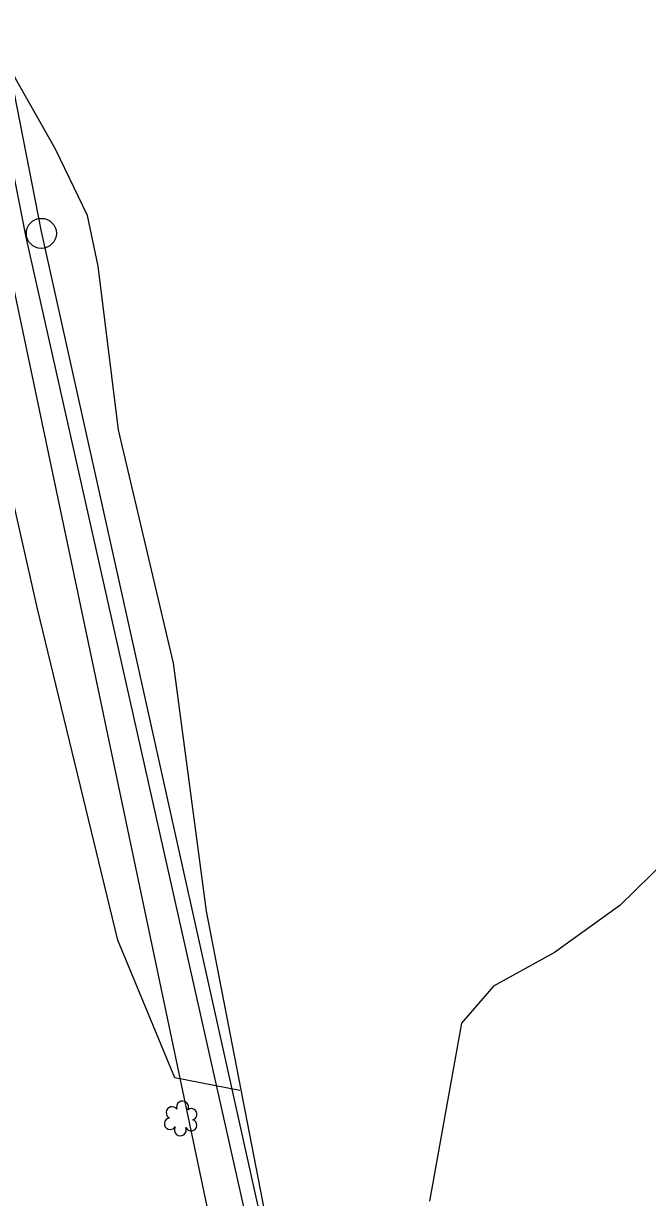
# Model space of a CAD drawing. Extents: x 1614427 to 1617186, y 896524 to 905462.
# Drawn here: x 1616323.1 to 1616425.5, y 903837.6 to 904030.2 of the extents above; entities that cross this region are included whole.
import ezdxf

# ---------------------------------------------------------------- set-up
doc = ezdxf.new("R2010")
doc.units = 0
for name, color, linetype in [('Exist Right of Way Line', 7, 'Continuous'), ('Exist Utilities Other Pole CELL', 7, 'Continuous'), ('Exist Utilities Telephone UG FO SUE LOS D', 7, 'Continuous'), ('Exist Utilities TV UG FO Cable SUE LOS D', 7, 'Continuous'), ('Exist Vegetation Hedge Row', 7, 'Continuous'), ('Exist Vegetation Shrub CELL', 7, 'Continuous'), ('Exist Vegetation Woods Line', 7, 'Continuous')]:
    doc.layers.add(name, color=color, linetype=linetype)

msp = doc.modelspace()

# ---------------------------------------------------------------- linework, layer by layer
at = {"layer": 'Exist Right of Way Line'}
msp.add_line((1616010.65, 905462.23), (1616993.32, 900797.76), dxfattribs=at)
at = {"layer": 'Exist Utilities Other Pole CELL'}
msp.add_circle((1616326.06, 903995.8), 2.46, dxfattribs=at)
at = {"layer": 'Exist Utilities Telephone UG FO SUE LOS D'}
msp.add_lwpolyline([(1616412.38, 903583.74), (1616374.62, 903777.9), (1616326.11, 903996.08), (1616269.81, 904283.52), (1616224.71, 904447.92), (1616220.83, 904470.3)], dxfattribs=at)
at = {"layer": 'Exist Utilities TV UG FO Cable SUE LOS D'}
msp.add_lwpolyline([(1616615.13, 902920.57), (1616559.6, 903084.29), (1616508.29, 903236.97), (1616433.95, 903449.2), (1616409.28, 903583.28), (1616372.35, 903777.82), (1616323.57, 903995.2), (1616266.96, 904282.87), (1616220.39, 904446.95), (1616216.24, 904469.3), (1616198.7, 904563.75), (1616189.79, 904725.95), (1616160.9, 904944.94), (1616137.72, 905120.69)], dxfattribs=at)
at = {"layer": 'Exist Vegetation Hedge Row'}
msp.add_lwpolyline([(1616358.61, 903855.18), (1616347.94, 903857.23), (1616338.59, 903879.82), (1616325.43, 903934.2), (1616310.92, 903998.19), (1616300.46, 904048.92), (1616299.41, 904076.85), (1616293.79, 904094.09), (1616289.23, 904099.45), (1616283.51, 904102.81), (1616273.57, 904103.44), (1616270.33, 904105.91), (1616268.99, 904109.41), (1616269.89, 904113.78), (1616274.57, 904118.52), (1616280.14, 904127.79), (1616280.93, 904138.82), (1616278.97, 904162.54), (1616274.72, 904185.17), (1616262.08, 904240.76), (1616253.29, 904278.87)], dxfattribs=at)
at = {"layer": 'Exist Vegetation Shrub CELL'}
msp.add_line((1616348.99, 903850.4), (1616348.99, 903850.4), dxfattribs=at)
for centre, radius, start, end in [((1616347.51, 903851.53), 0.968, 35.8908, 245.4216), ((1616349.22, 903852.44), 0.99, 334.8391, 200.4717), ((1616347.19, 903849.7), 0.955, 95.1099, 327.9534), ((1616350.67, 903851.27), 0.929, 284.4567, 126.0861), ((1616348.86, 903848.72), 0.984, 151.2797, 21.387), ((1616350.63, 903849.47), 0.937, 204.9913, 73.4601)]:
    msp.add_arc(centre, radius, start, end, dxfattribs=at)
at = {"layer": 'Exist Vegetation Woods Line'}
for points in [[(1616365.59, 903820.6), (1616353.15, 903884.59), (1616347.73, 903925.27), (1616338.73, 903963.54), (1616335.36, 903990.43), (1616333.66, 903998.74), (1616328.38, 904009.6), (1616321.8, 904021.23), (1616318.01, 904031.04), (1616304.54, 904095.81), (1616295.76, 904137.81), (1616284.29, 904196.22), (1616273.61, 904253.55), (1616273.63, 904261.89), (1616276.22, 904274.47), (1616277.23, 904281.08), (1616276.85, 904288.34)], [(1616433.66, 903897.96), (1616420.98, 903885.51), (1616410.26, 903877.8), (1616400.24, 903872.31), (1616394.99, 903866.23), (1616389.74, 903837.01)]]:
    msp.add_lwpolyline(points, dxfattribs=at)

doc.saveas('drawing.dxf')
